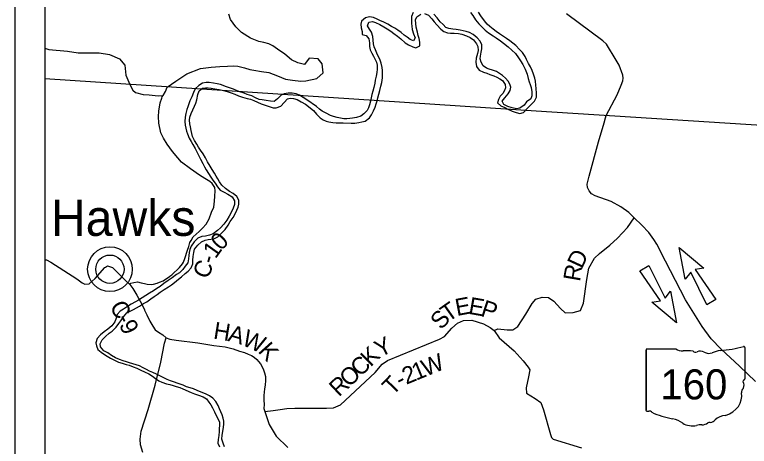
# Model space of a CAD drawing. Extents: x -15 to 405, y -40 to 87.
# Drawn here: x 23.065 to 25.513, y -32.512 to -31.075 of the extents above; entities that cross this region are included whole.
import ezdxf

# ---------------------------------------------------------------- set-up
doc = ezdxf.new("R2010")
doc.units = 0
for name, color, linetype in [('GM_P_State_Location', 7, 'Continuous'), ('GM_X_Major_Lake_Text', 7, 'Continuous'), ('GM_X_Minor_Lake', 7, 'Continuous'), ('GM_X_Minor_River', 7, 'Continuous'), ('GM_X_Rail_Line', 7, 'Continuous'), ('GM_X_State_Location', 7, 'Continuous'), ('GM_X_Township', 7, 'Continuous'), ('GM_X_Township_Road', 7, 'Continuous'), ('GM_X_Township_ROW', 7, 'Continuous'), ('GM_X_Township_Subdivision', 7, 'Continuous'), ('GM_X_Township_Subdivision_Text', 7, 'Continuous'), ('GM_X_Township_Text', 7, 'Continuous')]:
    doc.layers.add(name, color=color, linetype=linetype)

msp = doc.modelspace()

# ---------------------------------------------------------------- linework, layer by layer
at = {"layer": 'GM_P_State_Location'}
for points in [[(23.8985, -32.3957), (23.9265, -32.3932), (23.9501, -32.3896), (23.9723, -32.3856), (23.999, -32.3846), (24.0412, -32.3851), (24.104, -32.3847), (24.1279, -32.3843), (24.151, -32.3737), (24.2663, -32.2664), (24.2902, -32.2387), (24.3077, -32.2266), (24.4806, -32.155), (24.4976, -32.1467), (24.5219, -32.1186), (24.5405, -32.1016), (24.561, -32.0933), (24.5886, -32.0918), (24.6277, -32.1039), (24.6493, -32.1165), (24.6626, -32.1267), (24.6747, -32.1207), (24.7065, -32.1245), (24.7251, -32.1238), (24.7422, -32.1131), (24.7687, -32.0722), (24.79, -32.0369), (24.8014, -32.0225), (24.823, -32.0153), (24.8438, -32.0161), (24.8616, -32.0286), (24.8836, -32.0529), (24.8999, -32.067), (24.9264, -32.0666), (24.9503, -32.0595), (24.9606, -32.0359), (24.9712, -31.957), (24.9788, -31.9187), (24.997, -31.8853), (25.0141, -31.8694), (25.0486, -31.8417), (25.0744, -31.8186), (25.1074, -31.7837), (25.129, -31.7511)], [(24.6626, -32.1267), (24.6792, -32.151), (24.7296, -32.1943), (24.7599, -32.2278), (24.7762, -32.2483), (24.7819, -32.2578), (24.7773, -32.2809), (24.7694, -32.3173), (24.7709, -32.3355), (24.7997, -32.3523), (24.8182, -32.3663), (24.8269, -32.3906), (24.8508, -32.4726), (24.8538, -32.4825), (24.8599, -32.4886), (24.9539, -32.5167)], [(23.492, -32.5332), (23.4845, -32.5074), (23.4831, -32.4888), (23.487, -32.4612), (23.5097, -32.3897), (23.5335, -32.3079), (23.552, -32.2315), (23.564, -32.1682), (23.5698, -32.1508)]]:
    msp.add_lwpolyline(points, dxfattribs=at)
at = {"layer": 'GM_X_Major_Lake_Text'}
for points in [[(23.1652, -31.1861), (23.1791, -31.1902), (23.2413, -31.1961), (23.2763, -31.2019), (23.3463, -31.2019), (23.3813, -31.2077), (23.4143, -31.2213), (23.4318, -31.2427), (23.4357, -31.2758), (23.4487, -31.3073), (23.459, -31.3263), (23.4676, -31.3341)], [(23.4676, -31.3341), (23.4933, -31.3399), (23.5132, -31.3411), (23.5331, -31.3434), (23.5459, -31.3446), (23.5594, -31.3438)]]:
    msp.add_lwpolyline(points, dxfattribs=at)
at = {"layer": 'GM_X_Rail_Line'}
for p, q in [((24.8032, -31.3963), (23.1652, -31.2887)), ((26.2696, -31.4887), (24.8032, -31.3963))]:
    msp.add_line(p, q, dxfattribs=at)
at = {"layer": 'GM_X_State_Location'}
for p, q in [((25.2798, -31.8502), (25.3619, -31.9188)), ((25.2997, -31.9553), (25.2798, -31.8502)), ((25.1487, -31.9274), (25.1784, -31.9099)), ((25.1784, -31.9099), (25.2323, -32.0185)), ((25.3619, -31.9188), (25.333, -31.9235)), ((25.2173, -32.0273), (25.1487, -31.9274)), ((25.318, -31.9323), (25.2997, -31.9553)), ((25.3719, -32.0409), (25.318, -31.9323)), ((25.333, -31.9235), (25.4016, -32.0234)), ((25.2323, -32.0185), (25.2508, -31.9955)), ((25.2508, -31.9955), (25.2707, -32.1006)), ((25.1884, -32.0321), (25.2173, -32.0273)), ((25.2707, -32.1006), (25.1884, -32.0321)), ((25.4016, -32.0234), (25.3719, -32.0409))]:
    msp.add_line(p, q, dxfattribs=at)
for points in [[(25.034, -31.4181), (25.0358, -31.4109), (25.0728, -31.3419), (25.0861, -31.3098), (25.0913, -31.2947), (25.0926, -31.2864), (25.0912, -31.2757), (25.0792, -31.2429), (25.0699, -31.2256), (25.0369, -31.1731), (25.0253, -31.1619), (24.904, -31.0716)], [(25.5337, -32.2959), (25.4801, -32.2457), (25.4191, -32.1886), (25.3862, -32.1543), (25.3556, -32.1135), (25.3008, -32.0242), (25.2343, -31.8955), (25.2048, -31.8393), (25.1951, -31.8228), (25.178, -31.7997), (25.1548, -31.7751), (25.129, -31.7511), (25.1122, -31.7334), (25.0847, -31.714), (25.0523, -31.6972), (24.9998, -31.6781), (24.9874, -31.6707), (24.9792, -31.6607), (24.974, -31.65), (24.9727, -31.6386), (24.9792, -31.6125), (25.0105, -31.4982), (25.0299, -31.4349), (25.034, -31.4181)]]:
    msp.add_lwpolyline(points, dxfattribs=at)
at = {"layer": 'GM_X_Township'}
for p, q in [((23.0652, -27.0955), (23.0652, -34.0955)), ((23.1652, -27.1955), (23.1652, -33.9955))]:
    msp.add_line(p, q, dxfattribs=at)
at = {"layer": 'GM_X_Township_Road'}
for points in [[(24.2727, -31.0897), (24.2605, -31.0844), (24.2473, -31.0813), (24.234, -31.0854), (24.2214, -31.096), (24.2187, -31.1063), (24.2198, -31.1184), (24.2232, -31.1306), (24.2232, -31.1401), (24.2361, -31.1435), (24.2452, -31.1553), (24.2475, -31.1683), (24.2478, -31.1804), (24.2501, -31.1918), (24.2553, -31.2028), (24.2603, -31.2123), (24.2663, -31.2237), (24.2712, -31.2332), (24.2735, -31.2427), (24.2735, -31.2557), (24.2715, -31.267), (24.2692, -31.2796), (24.2669, -31.2932), (24.265, -31.3031), (24.2619, -31.3171), (24.2581, -31.3293), (24.2554, -31.3407), (24.2531, -31.3517), (24.2504, -31.3631), (24.2474, -31.3745), (24.2439, -31.3843), (24.2397, -31.3938), (24.2291, -31.4044), (24.2181, -31.4131), (24.2044, -31.4169), (24.1911, -31.4192), (24.1816, -31.4207), (24.1721, -31.4214), (24.1618, -31.421), (24.1508, -31.4195), (24.1402, -31.4168), (24.1277, -31.4137), (24.1174, -31.4099), (24.103, -31.403), (24.0901, -31.3962), (24.0806, -31.3897), (24.0708, -31.3805), (24.0385, -31.3585)], [(24.3927, -31.0679), (24.387, -31.0804), (24.387, -31.0937), (24.3873, -31.1036), (24.3885, -31.1131), (24.39, -31.1241), (24.3945, -31.1386), (24.3994, -31.1515), (24.394, -31.1621), (24.3827, -31.1571), (24.3728, -31.1499), (24.3633, -31.1427), (24.3531, -31.1335), (24.3421, -31.1259), (24.3319, -31.1198), (24.3212, -31.1141), (24.3083, -31.1065), (24.2955, -31.0996), (24.2822, -31.0935), (24.2727, -31.0897)], [(24.306, -31.1213), (24.3189, -31.13), (24.3288, -31.1373), (24.3413, -31.1464), (24.3519, -31.1552), (24.3663, -31.1681), (24.3777, -31.1754), (24.3921, -31.1822), (24.4016, -31.1845), (24.4149, -31.1781), (24.4157, -31.1663), (24.4127, -31.1542), (24.41, -31.1443), (24.407, -31.1325), (24.4033, -31.1162), (24.4014, -31.1036), (24.401, -31.0919), (24.4049, -31.0816), (24.4182, -31.0729)], [(24.4307, -31.0703), (24.4436, -31.0764), (24.455, -31.0889), (24.4625, -31.0988), (24.4716, -31.1083), (24.4853, -31.1228), (24.4948, -31.1308), (24.5077, -31.1354), (24.5179, -31.1358), (24.5301, -31.1362), (24.5441, -31.1377), (24.5551, -31.14), (24.5703, -31.1454), (24.5828, -31.1507), (24.5946, -31.1587), (24.604, -31.1713), (24.6082, -31.1808), (24.6093, -31.1941), (24.607, -31.2043), (24.6032, -31.2199), (24.602, -31.2324), (24.6046, -31.2469), (24.6133, -31.259), (24.6277, -31.2655), (24.638, -31.2693), (24.6486, -31.2735), (24.6619, -31.2781), (24.6714, -31.2827), (24.6816, -31.288), (24.6911, -31.2941), (24.6994, -31.3071), (24.7005, -31.3177), (24.6975, -31.3272), (24.6914, -31.3367), (24.6834, -31.3461), (24.6777, -31.3575), (24.6742, -31.3682), (24.6852, -31.378), (24.6981, -31.3842), (24.7084, -31.3891), (24.7228, -31.396), (24.7361, -31.4006), (24.749, -31.4032), (24.7611, -31.4006), (24.7722, -31.3885), (24.7851, -31.3748), (24.7977, -31.3631), (24.8041, -31.3494), (24.8042, -31.3361), (24.8031, -31.3206), (24.8023, -31.3096), (24.8012, -31.2959), (24.799, -31.2864), (24.7944, -31.2731), (24.7892, -31.2609), (24.7835, -31.2488), (24.7778, -31.237), (24.7706, -31.2237), (24.7657, -31.2138), (24.7574, -31.2009), (24.7479, -31.1906), (24.7347, -31.1773), (24.7248, -31.1696), (24.7146, -31.1613), (24.7043, -31.154), (24.6804, -31.138), (24.6694, -31.1308), (24.6596, -31.1232), (24.6486, -31.114), (24.6391, -31.1057), (24.6304, -31.095), (24.619, -31.079), (24.6107, -31.0657)], [(24.5841, -31.0672), (24.5913, -31.0778), (24.6008, -31.0923), (24.6118, -31.1052), (24.6239, -31.117), (24.6334, -31.1265), (24.6444, -31.1353), (24.6595, -31.1452), (24.6694, -31.1517), (24.6838, -31.1616), (24.6944, -31.1692), (24.7092, -31.1818), (24.7217, -31.1932), (24.7335, -31.2042), (24.7444, -31.2183), (24.7512, -31.2278), (24.7581, -31.2407), (24.7664, -31.2563), (24.7724, -31.2723), (24.7762, -31.2871), (24.7792, -31.2977), (24.783, -31.3076), (24.7864, -31.3171), (24.789, -31.3316), (24.7882, -31.3452), (24.7848, -31.3547), (24.7711, -31.3646), (24.7627, -31.3759), (24.7486, -31.3865), (24.7376, -31.388), (24.7224, -31.385), (24.7084, -31.38), (24.6955, -31.3739), (24.6898, -31.3621), (24.6986, -31.3515), (24.7096, -31.3386), (24.7161, -31.3276), (24.718, -31.3162), (24.715, -31.3063), (24.7097, -31.2961), (24.7002, -31.2862), (24.6908, -31.2774), (24.6805, -31.2702), (24.6703, -31.2641), (24.657, -31.2591), (24.6468, -31.2564), (24.6373, -31.253), (24.6259, -31.2446), (24.6191, -31.2325), (24.6168, -31.2218), (24.6169, -31.2123), (24.6192, -31.1994), (24.6215, -31.1884), (24.6223, -31.1751), (24.6166, -31.1626), (24.6067, -31.1512), (24.5931, -31.1401), (24.5802, -31.1336), (24.5699, -31.1302), (24.5601, -31.1279), (24.5498, -31.1267), (24.5362, -31.1244), (24.5255, -31.1225), (24.5119, -31.1202), (24.5024, -31.1168), (24.4929, -31.1076), (24.4834, -31.0981), (24.4728, -31.0856), (24.4618, -31.0726)], [(24.0343, -31.3729), (24.0613, -31.3934), (24.0711, -31.406), (24.0836, -31.4186), (24.0935, -31.425), (24.103, -31.4292), (24.1124, -31.4319), (24.125, -31.4338), (24.1364, -31.4346), (24.1599, -31.4347), (24.1865, -31.4355), (24.199, -31.4355), (24.2123, -31.434), (24.2222, -31.4318), (24.2332, -31.4287), (24.2473, -31.4181), (24.2538, -31.4083), (24.2606, -31.395), (24.266, -31.3821), (24.2702, -31.3711), (24.2728, -31.3616), (24.2755, -31.3514), (24.279, -31.3388), (24.282, -31.3271), (24.2851, -31.313), (24.2882, -31.3001), (24.2909, -31.2849), (24.2913, -31.2705), (24.2909, -31.2602), (24.2902, -31.2504), (24.2864, -31.2363), (24.2815, -31.223), (24.2766, -31.2124), (24.2724, -31.2025), (24.2675, -31.1922), (24.263, -31.182), (24.2611, -31.1721), (24.2589, -31.147), (24.254, -31.1329), (24.2479, -31.1234), (24.2407, -31.1117), (24.2453, -31.0999), (24.2579, -31.0976), (24.2673, -31.1003), (24.2825, -31.1076), (24.2954, -31.1152), (24.306, -31.1213)], [(24.0385, -31.3585), (24.0144, -31.3432), (24.0026, -31.3385), (23.9898, -31.3362), (23.9761, -31.3357), (23.9632, -31.3383), (23.9533, -31.3431), (23.941, -31.3552), (23.9296, -31.3638), (23.9175, -31.363), (23.9031, -31.3606), (23.8894, -31.3582), (23.8799, -31.3566), (23.8671, -31.3512), (23.8554, -31.3454), (23.8402, -31.34), (23.8296, -31.3365), (23.8156, -31.3311), (23.8047, -31.3269), (23.7945, -31.3226), (23.7812, -31.3187), (23.7714, -31.3153), (23.7509, -31.3075), (23.7403, -31.3048), (23.7274, -31.3024), (23.713, -31.3004), (23.7028, -31.3), (23.6906, -31.3025), (23.6784, -31.3104), (23.6662, -31.3217), (23.6612, -31.3334), (23.655, -31.3478), (23.6492, -31.3614), (23.6457, -31.3713), (23.6426, -31.3811), (23.6391, -31.3909), (23.6356, -31.4038), (23.6329, -31.4163), (23.632, -31.43), (23.6334, -31.4421), (23.6353, -31.452), (23.6382, -31.4622), (23.6412, -31.4717), (23.6464, -31.4854), (23.6528, -31.4965), (23.6588, -31.5068), (23.6662, -31.5205), (23.6734, -31.5334), (23.6801, -31.5464), (23.6849, -31.5559), (23.6924, -31.5707), (23.698, -31.581), (23.7037, -31.5909), (23.7115, -31.6031), (23.7186, -31.6153), (23.7254, -31.6252), (23.7329, -31.6359), (23.7412, -31.6477), (23.7502, -31.6595), (23.7634, -31.6661), (23.7759, -31.6722), (23.7895, -31.6815), (23.7974, -31.6944), (23.7976, -31.7065), (23.7934, -31.7194), (23.7876, -31.7311), (23.7803, -31.7455), (23.7722, -31.7591), (23.7619, -31.7727), (23.7511, -31.7847), (23.7412, -31.7934), (23.7271, -31.8039), (23.7138, -31.8091), (23.7009, -31.8117), (23.6883, -31.8135), (23.6758, -31.8191), (23.6628, -31.8311), (23.6536, -31.8451), (23.6493, -31.8568), (23.6466, -31.8667), (23.645, -31.8762), (23.6449, -31.8879), (23.6421, -31.9008), (23.6337, -31.9125), (23.6257, -31.9227), (23.6142, -31.934), (23.6047, -31.94), (23.5898, -31.9505), (23.5764, -31.9595), (23.5627, -31.9704), (23.5501, -31.9794), (23.5391, -31.9862), (23.5272, -31.994), (23.5143, -32.0019), (23.5021, -32.0102), (23.4899, -32.018), (23.4781, -32.0252), (23.4681, -32.0308), (23.4537, -32.039), (23.4411, -32.0461), (23.4274, -32.0555)], [(23.4505, -32.0618), (23.4607, -32.0565), (23.471, -32.0505), (23.4806, -32.0453), (23.4943, -32.037), (23.5057, -32.0307), (23.5194, -32.0213), (23.5297, -32.0134), (23.54, -32.0063), (23.5496, -31.9984), (23.5637, -31.9894), (23.5774, -31.9807), (23.5873, -31.9744), (23.5973, -31.9668), (23.6106, -31.9559), (23.6209, -31.9473), (23.6335, -31.9364), (23.6431, -31.9292), (23.6538, -31.9172), (23.6584, -31.9047), (23.6593, -31.8926), (23.6601, -31.8797), (23.6621, -31.8668), (23.6649, -31.8558), (23.6752, -31.8418), (23.6882, -31.8309), (23.7004, -31.8253), (23.7099, -31.8235), (23.7289, -31.8214), (23.7426, -31.8139), (23.7544, -31.8018), (23.7667, -31.7902), (23.777, -31.7758), (23.7836, -31.7637), (23.7928, -31.7498), (23.7989, -31.7399), (23.8058, -31.726), (23.8097, -31.7157), (23.8125, -31.7055), (23.8118, -31.6922), (23.8054, -31.6797), (23.7934, -31.6705), (23.7805, -31.6632), (23.7677, -31.6532), (23.7549, -31.6421), (23.7481, -31.6315), (23.7425, -31.6216), (23.7369, -31.612), (23.7309, -31.6021), (23.723, -31.5903), (23.717, -31.5796), (23.7073, -31.5648), (23.7005, -31.5518), (23.693, -31.5385), (23.6848, -31.5259), (23.6773, -31.5156), (23.6717, -31.5057), (23.6642, -31.4935), (23.6578, -31.4798), (23.6552, -31.4703), (23.653, -31.4604), (23.6505, -31.4483), (23.6483, -31.438), (23.6476, -31.4263), (23.6488, -31.4164), (23.6527, -31.4039), (23.6585, -31.3918), (23.6646, -31.379), (23.6685, -31.3688), (23.6716, -31.3578), (23.6759, -31.3407), (23.6794, -31.3282), (23.6909, -31.3196), (23.7008, -31.3178), (23.7103, -31.3178), (23.7201, -31.3191), (23.7326, -31.3218), (23.747, -31.3234), (23.7614, -31.3273), (23.7735, -31.3308), (23.7868, -31.3351), (23.7989, -31.3394), (23.8106, -31.3447), (23.8246, -31.349), (23.8398, -31.3537), (23.8507, -31.356), (23.8617, -31.3607), (23.8746, -31.3665), (23.887, -31.3715), (23.9037, -31.3769), (23.9166, -31.3815), (23.9268, -31.3847), (23.9367, -31.3847), (23.9526, -31.3795), (23.963, -31.3671), (23.9741, -31.3546), (23.9836, -31.3524), (23.9938, -31.3533), (24.0063, -31.3575), (24.0199, -31.3652), (24.0343, -31.3729)], [(23.4274, -32.0555), (23.4171, -32.0615), (23.4071, -32.0736), (23.4036, -32.0853), (23.399, -32.0978), (23.3894, -32.1106), (23.376, -32.1223), (23.3631, -32.1306), (23.3512, -32.1411), (23.3397, -32.1531), (23.3355, -32.1672), (23.3373, -32.177), (23.3417, -32.1892), (23.3531, -32.1988), (23.3674, -32.2084), (23.3844, -32.218), (23.3976, -32.2253), (23.4109, -32.2318), (23.423, -32.2353), (23.4362, -32.2392), (23.4461, -32.2423), (23.4597, -32.247), (23.4718, -32.2516), (23.4854, -32.2581), (23.4983, -32.2643), (23.5126, -32.2712), (23.5243, -32.2781), (23.5345, -32.2862), (23.5459, -32.2939), (23.5557, -32.2981), (23.5716, -32.3039), (23.5822, -32.3066), (23.5935, -32.3101), (23.6034, -32.3132), (23.6151, -32.3164), (23.6257, -32.3202), (23.6537, -32.3326), (23.6643, -32.3368), (23.6779, -32.3415), (23.6927, -32.3476), (23.7048, -32.3542), (23.7123, -32.3645), (23.7187, -32.3744), (23.7243, -32.3839), (23.731, -32.3968), (23.7359, -32.4071), (23.7422, -32.4197), (23.7474, -32.4319), (23.7477, -32.4433), (23.7461, -32.4527), (23.7461, -32.463), (23.7456, -32.4762), (23.7428, -32.4899), (23.7424, -32.5013), (23.7472, -32.5138)], [(23.7639, -32.5139), (23.7594, -32.5018), (23.755, -32.4881), (23.7566, -32.4744), (23.7586, -32.4631), (23.761, -32.4487), (23.7622, -32.438), (23.7619, -32.4282), (23.7597, -32.4187), (23.756, -32.4069), (23.7526, -32.397), (23.7481, -32.3875), (23.7437, -32.3757), (23.7358, -32.3631), (23.7249, -32.3513), (23.7139, -32.3444), (23.7007, -32.3378), (23.6867, -32.3313), (23.6727, -32.3259), (23.6606, -32.3209), (23.6496, -32.317), (23.6379, -32.3135), (23.6262, -32.3088), (23.6103, -32.303), (23.5948, -32.2976), (23.5846, -32.2938), (23.5732, -32.2891), (23.5619, -32.2837), (23.5513, -32.278), (23.5373, -32.2714), (23.5256, -32.2668), (23.5142, -32.2614), (23.5044, -32.2564), (23.4938, -32.2506), (23.481, -32.2441), (23.4704, -32.241), (23.4594, -32.2371), (23.4477, -32.234), (23.4378, -32.2312), (23.4265, -32.2274), (23.4143, -32.2235), (23.4011, -32.2177), (23.3879, -32.2096), (23.3751, -32.2008), (23.3626, -32.1939), (23.3509, -32.1809), (23.3499, -32.1707), (23.3568, -32.1574), (23.3682, -32.1461), (23.3805, -32.1352), (23.3904, -32.1285), (23.4038, -32.1153), (23.4126, -32.1036), (23.4187, -32.0938), (23.4279, -32.0806), (23.4394, -32.0678), (23.4505, -32.0618)]]:
    msp.add_lwpolyline(points, dxfattribs=at)
at = {"layer": 'GM_X_Township_Subdivision'}
for p, q in [((25.1721, -32.1879), (25.2686, -32.1879)), ((25.4985, -32.183), (25.4985, -32.2876)), ((25.1689, -32.1914), (25.1689, -32.3915)), ((25.1689, -32.3915), (25.1689, -32.1914)), ((25.1689, -32.3915), (25.1689, -32.1914)), ((25.4984, -32.2876), (25.4985, -32.2876))]:
    msp.add_line(p, q, dxfattribs=at)
for centre, major_axis, start_param, end_param in [((25.1727, -32.1909), (0.00382, 0), 1.712693, 3.28349), ((25.2916, -32.1647), (0.037, 0), 4.042523, 4.731795), ((25.3811, -31.9151), (0.3495, 0), 4.814394, 5.042369), ((25.4948, -32.1825), (0.00367, 0), 6.141152, 7.989035), ((25.3039, -32.3003), (0.133, 0), 1.404758, 1.657858), ((25.3341, -32.1899), (0.0107, 0), 3.836095, 5.185415), ((25.3498, -32.213), (0.0222, 0), 0.950623, 2.079405), ((25.3784, -32.1813), (0.0267, 0), 4.081561, 5.145723), ((25.4256, -32.249), (0.0703, 0), 1.699011, 2.107814), ((25.4945, -32.288), (0.00393, 0), 5.05454, 6.418171), ((25.4976, -32.2953), (0.00568, 0), 1.883978, 3.671073), ((25.4615, -32.3086), (0.0341, 0), 5.934695, 6.695948), ((25.4006, -32.3448), (0.0874, 0), 5.101752, 6.440018), ((25.5116, -32.3315), (0.0248, 0), 2.387724, 3.262537), ((25.1727, -32.3919), (0.00385, 0), 3.00124, 4.508301), ((25.1733, -32.3714), (0.0294, 0), 4.665946, 4.897461), ((25.1793, -32.403), (0.0106, 0), 0.519207, 1.627899), ((25.3131, -32.2232), (0.2524, 0), 4.195997, 4.488961), ((25.4375, -32.4477), (0.0479, 0), 1.647645, 2.488434), ((25.2379, -32.4814), (0.079, 0), 0.823519, 1.323587), ((25.3233, -32.404), (0.0501, 0), 4.026481, 4.996735), ((25.3559, -32.419), (0.0267, 0), 4.691044, 5.507374), ((25.38, -32.4384), (0.00752, 0), 1.147584, 2.315152), ((25.3768, -32.4109), (0.0282, 0), 4.937069, 5.64225), ((25.3522, -32.4732), (0.0412, 0), 1.495662, 1.94098)]:
    msp.add_ellipse(centre, major_axis=major_axis, ratio=0.8, start_param=start_param, end_param=end_param, dxfattribs=at)
at = {"layer": 'GM_X_Township_Subdivision_Text'}
for radius in [0.0744, 0.0472]:
    msp.add_circle((23.3825, -31.9222), radius, dxfattribs=at)
at = {"layer": 'GM_X_Township_Text'}
for points in [[(23.5736, -31.3155), (23.5736, -31.3155), (23.6019, -31.2965), (23.6391, -31.2716), (23.6845, -31.2543), (23.7204, -31.2492), (23.7492, -31.2471), (23.7742, -31.2461), (23.7935, -31.2454), (23.809, -31.2459), (23.8313, -31.2517), (23.8486, -31.2567), (23.8626, -31.2594), (23.8876, -31.2634), (23.9118, -31.2677), (23.9405, -31.2781), (23.9677, -31.2892), (23.9911, -31.2931), (24.0187, -31.2959), (24.0353, -31.2949), (24.0721, -31.2868), (24.093, -31.2683), (24.0893, -31.2387), (24.0762, -31.2212), (24.047, -31.2199), (24.0314, -31.2403), (24.0084, -31.2349), (23.988, -31.2253), (23.965, -31.2062), (23.9405, -31.1894), (23.9254, -31.1779), (23.9122, -31.1718), (23.8956, -31.1671), (23.879, -31.164), (23.8514, -31.1529), (23.8212, -31.1341), (23.8016, -31.1151), (23.7844, -31.0911), (23.7791, -31.0729)], [(23.5814, -31.9461), (23.5818, -31.9458), (23.5886, -31.9413), (23.614, -31.9168), (23.6239, -31.9048), (23.6281, -31.8987), (23.6327, -31.8862), (23.6408, -31.8586), (23.645, -31.8465), (23.6492, -31.8336), (23.653, -31.8268), (23.6599, -31.8147), (23.6797, -31.797), (23.6914, -31.7857), (23.7036, -31.7718), (23.7131, -31.7544), (23.7208, -31.7325), (23.7285, -31.7151), (23.7312, -31.6957), (23.7324, -31.6795), (23.7329, -31.6616), (23.7322, -31.6503), (23.7232, -31.6366), (23.7152, -31.6297), (23.699, -31.6201), (23.6809, -31.6094), (23.6515, -31.5876), (23.6213, -31.5655), (23.6089, -31.5514), (23.5909, -31.5308), (23.5728, -31.5057), (23.5616, -31.4859), (23.5526, -31.4681), (23.5455, -31.4362), (23.5449, -31.4138), (23.5457, -31.3956), (23.5504, -31.3684), (23.5553, -31.3526), (23.5565, -31.3487), (23.5594, -31.3438), (23.5672, -31.3306), (23.5736, -31.3155)], [(23.1652, -31.891), (23.171, -31.8912), (23.1854, -31.8991), (23.2722, -31.9546), (23.2904, -31.9675), (23.2991, -31.9724), (23.3131, -31.9705), (23.3335, -31.953), (23.3659, -31.9165), (23.3676, -31.9154), (23.3678, -31.9153)], [(23.3678, -31.9153), (23.375, -31.9105), (23.3916, -31.9165), (23.4163, -31.9418), (23.4326, -31.9577), (23.449, -31.973)], [(23.449, -31.973), (23.4526, -31.9682), (23.4621, -31.966), (23.4746, -31.9646), (23.4863, -31.9677), (23.4976, -31.97), (23.5067, -31.9716), (23.5207, -31.9732), (23.5279, -31.9725), (23.5404, -31.9687), (23.548, -31.9654), (23.5597, -31.9605), (23.5814, -31.9461)], [(23.449, -31.973), (23.459, -31.9861), (23.4721, -32.0089), (23.489, -32.0386), (23.498, -32.058)], [(23.498, -32.058), (23.4981, -32.0582), (23.5055, -32.0739), (23.5152, -32.0956), (23.525, -32.1115), (23.5336, -32.1237), (23.5449, -32.1321), (23.5585, -32.1413), (23.5698, -32.1508), (23.5819, -32.1551), (23.6038, -32.1586), (23.6756, -32.167), (23.7293, -32.176), (23.7667, -32.1811), (23.7928, -32.1877), (23.814, -32.1947), (23.8313, -32.2001), (23.843, -32.2047), (23.8544, -32.21), (23.863, -32.215), (23.8721, -32.2234), (23.8774, -32.2291), (23.8838, -32.2371), (23.8935, -32.2535), (23.898, -32.2671), (23.9006, -32.28), (23.9009, -32.2933), (23.8997, -32.3081), (23.8981, -32.3206), (23.8957, -32.3426), (23.8953, -32.3581), (23.896, -32.3725), (23.8955, -32.3858), (23.8985, -32.3957), (23.9134, -32.4397), (23.9367, -32.4785), (23.9755, -32.5155)]]:
    msp.add_lwpolyline(points, dxfattribs=at)

# ---------------------------------------------------------------- texts
at = {"layer": 'GM_X_Minor_Lake'}
for s, rotation, p in [('0', 46.5899, (23.7534, -31.8629)), ('1', 54.4593, (23.7343, -31.8898)), ('C', 64.8525, (23.7067, -31.9586)), ('-', 73.3419, (23.7298, -31.9078)), ('C', 298.1239, (23.3804, -32.0453)), ('9', 295.0056, (23.412, -32.1068)), ('-', 295.3781, (23.4021, -32.0858)), ('H', 350.9653, (23.725, -32.1531)), ('A', 344.5094, (23.7727, -32.1606)), ('W', 335.8732, (23.8188, -32.1732)), ('K', 311.8405, (23.8738, -32.1964))]:
    msp.add_text(s, height=0.0568, rotation=rotation, dxfattribs=at).set_placement(p)
at = {"layer": 'GM_X_Minor_River'}
for s, rotation, p in [('D', 65.0447, (24.9554, -31.9232)), ('R', 80.1469, (24.9486, -31.9654)), ('E', 10.5854, (24.5386, -32.0783)), ('E', 350.1628, (24.575, -32.0705)), ('T', 35.2188, (24.5097, -32.1003)), ('P', 341.9963, (24.6148, -32.0772)), ('S', 48.402, (24.4869, -32.1266)), ('Y', 26.7182, (24.2826, -32.2173)), ('K', 44.8926, (24.2511, -32.2498)), ('C', 43.793, (24.2165, -32.283)), ('W', 22.3249, (24.435, -32.2806)), ('1', 22.3445, (24.4026, -32.2939)), ('O', 43.1438, (24.1795, -32.3176)), ('2', 22.3909, (24.3702, -32.3072)), ('R', 43.1396, (24.1455, -32.3496)), ('T', 46.1244, (24.3253, -32.3453)), ('-', 28.0941, (24.351, -32.3176))]:
    msp.add_text(s, height=0.0568, rotation=rotation, dxfattribs=at).set_placement(p)
at = {"layer": 'GM_X_Township_ROW'}
msp.add_text('Hawks', height=0.12, rotation=0, dxfattribs=at).set_placement((23.186, -31.8112))
at = {"layer": 'GM_X_Township_Subdivision'}
msp.add_text('160', height=0.1, dxfattribs=at).set_placement((25.2169, -32.3557))

doc.saveas('drawing.dxf')
